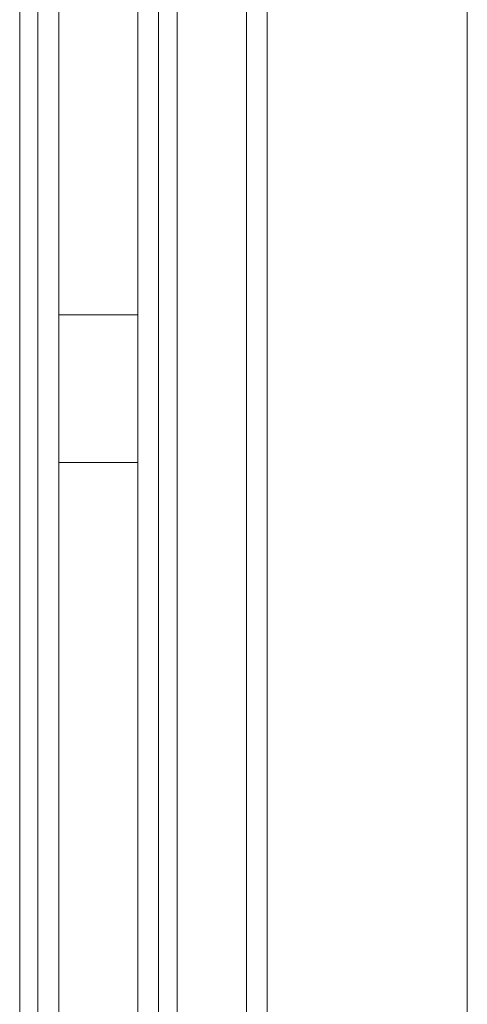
# Model space of a CAD drawing. Header units: inches. Extents: x 424 to 2043, y -237 to 445.
# Tile 681 of 965: x 855.036 to 855.158, y 225.41 to 225.677. Entities that reach past the tile are written whole.
import ezdxf

# ---------------------------------------------------------------- set-up
doc = ezdxf.new("R2010")
doc.units = ezdxf.units.IN
doc.header["$MEASUREMENT"] = 0
doc.layers.add('A-DOOR', color=31, linetype='Continuous', lineweight=9)
doc.layers.add('A-FLOR-HRAL', color=11, linetype='Continuous', lineweight=9)

# ---------------------------------------------------------------- blocks, each defined once
blk = doc.blocks.new('Railing - Railing-201793-Section 1')
at = {"layer": 'A-FLOR-HRAL'}
for p, q in [((-121.81807, 10.5), (-121.83947, 10.5)), ((-121.81807, 10.5), (-121.83947, 10.5)), ((-121.83947, 10.46), (-121.81807, 10.46)), ((-121.83947, 10.46), (-121.81807, 10.46))]:
    blk.add_line(p, q, dxfattribs=at)
blk = doc.blocks.new('5-panel_Bi-fold_external_door_10806 - Type 1-235262-Section 1')
at = {"layer": 'A-DOOR'}
for p, q in [((-121.78864, 9.6), (-121.78864, 12.348)), ((-121.78303, 9.6), (-121.78303, 12.348)), ((-121.72881, 9.6), (-121.72881, 12.348)), ((-121.85009, 9.79096), (-121.85009, 10.751)), ((-121.84518, 9.79096), (-121.84518, 10.751)), ((-121.83947, 9.79096), (-121.83947, 10.751)), ((-121.81807, 9.79096), (-121.81807, 10.751)), ((-121.81246, 10.751), (-121.81246, 9.79096)), ((-121.80746, 9.79096), (-121.80746, 10.751))]:
    blk.add_line(p, q, dxfattribs=at)

msp = doc.modelspace()

# ---------------------------------------------------------------- block references
at = {"layer": 'A-DOOR'}
msp.add_blockref('5-panel_Bi-fold_external_door_10806 - Type 1-235262-Section 1', (976.88654, 215.09721), dxfattribs=at)
at = {"layer": 'A-FLOR-HRAL'}
msp.add_blockref('Railing - Railing-201793-Section 1', (976.88654, 215.09721), dxfattribs=at)

doc.saveas('drawing.dxf')
